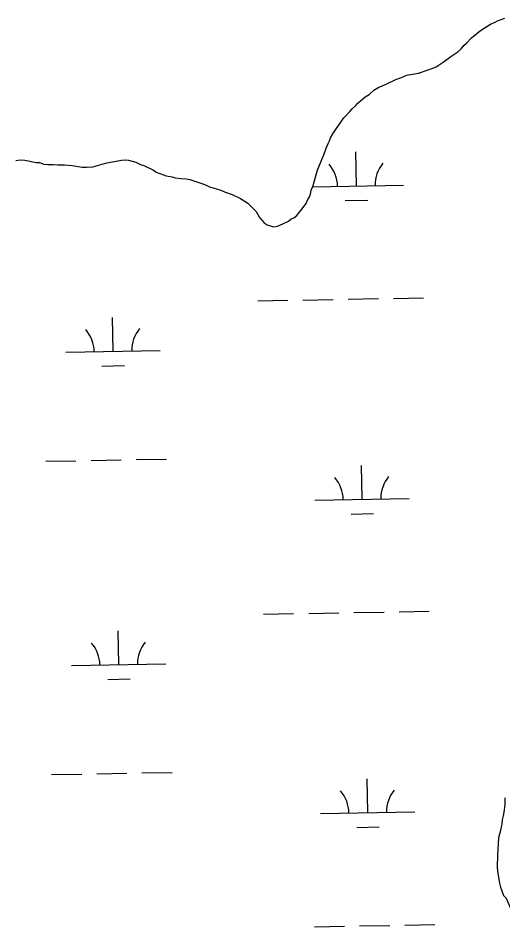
# Model space of a CAD drawing. Extents: x 3957609 to 3995875, y 234277 to 260273.
# Drawn here: x 3971355 to 3971870, y 249431 to 250395 of the extents above; entities that cross this region are included whole.
import ezdxf

# ---------------------------------------------------------------- set-up
doc = ezdxf.new("R2010")
doc.units = 0
doc.layers.add('V-TOPO-SHOR', color=7, linetype='Continuous')
doc.layers.add('V-WETL-SWMP', color=7, linetype='Continuous')

msp = doc.modelspace()

# ---------------------------------------------------------------- linework, layer by layer
at = {"layer": 'V-TOPO-SHOR'}
for points in [[(3971723.698, 250311.601), (3971728.042, 250314.374), (3971732.779, 250318.73), (3971738.306, 250321.9), (3971742.65, 250323.883), (3971746.601, 250325.47), (3971756.079, 250330.229), (3971763.98, 250333.009), (3971767.533, 250334.596), (3971780.178, 250336.988), (3971790.448, 250340.562), (3971794.401, 250341.754), (3971799.14, 250343.736), (3971806.642, 250348.491), (3971814.537, 250354.433), (3971822.039, 250359.583), (3971825.592, 250362.752), (3971828.748, 250366.708), (3971831.115, 250368.689), (3971836.641, 250374.233), (3971846.113, 250382.152), (3971856.775, 250388.888), (3971861.514, 250390.873), (3971864.279, 250392.458), (3971871.783, 250395.237)], [(3971353.059, 250244.203), (3971357.407, 250245.002), (3971362.545, 250244.615), (3971374.407, 250241.866), (3971377.965, 250241.873), (3971382.71, 250240.3), (3971386.663, 250239.911), (3971392.987, 250239.921), (3971397.337, 250239.532), (3971404.449, 250239.544), (3971412.752, 250238.768), (3971423.426, 250237.203), (3971428.169, 250237.211), (3971434.494, 250237.617), (3971449.505, 250241.592), (3971459.385, 250243.585), (3971464.917, 250244.386), (3971469.263, 250244.787), (3971472.427, 250244.398), (3971480.334, 250242.434), (3971485.081, 250240.068), (3971488.641, 250238.889), (3971498.926, 250233.769), (3971501.695, 250231.796), (3971509.604, 250229.042), (3971512.373, 250227.86), (3971518.699, 250226.685), (3971521.861, 250225.898), (3971528.188, 250225.12), (3971533.721, 250224.733), (3971537.676, 250223.949), (3971551.516, 250219.228), (3971555.471, 250217.653), (3971558.637, 250216.076), (3971565.754, 250214.114), (3971570.499, 250212.539), (3971574.456, 250210.964), (3971582.363, 250208.212), (3971591.463, 250203.878), (3971598.981, 250198.752), (3971608.084, 250190.071), (3971611.654, 250183.752), (3971616.405, 250177.832), (3971619.569, 250175.859), (3971623.131, 250174.68), (3971626.293, 250173.893), (3971630.641, 250174.297), (3971636.168, 250177.072), (3971642.488, 250179.849), (3971645.251, 250182.225), (3971648.016, 250183.417), (3971651.174, 250185.792), (3971655.514, 250190.937), (3971661.035, 250198.455), (3971663.005, 250202.807), (3971664.58, 250205.576), (3971666.155, 250209.928), (3971666.544, 250213.09), (3971668.121, 250216.254), (3971669.694, 250221.395), (3971670.872, 250226.535), (3971672.051, 250230.49), (3971673.624, 250234.84), (3971676.381, 250241.563), (3971677.56, 250245.123), (3971679.924, 250250.265), (3971682.283, 250257.382), (3971684.253, 250262.129), (3971685.828, 250264.898), (3971687.01, 250268.062), (3971689.373, 250272.414), (3971692.923, 250277.952), (3971696.472, 250282.702), (3971698.444, 250285.868), (3971701.205, 250289.429), (3971707.912, 250296.554), (3971709.884, 250298.93), (3971713.437, 250302.096), (3971715.805, 250304.867), (3971723.698, 250311.601)], [(3971871.932, 249567.579), (3971871.826, 249560.251), (3971870.935, 249552.626), (3971870.253, 249548.584), (3971869.257, 249544.387), (3971868.723, 249539.876), (3971867.9, 249536.769), (3971867.222, 249533.037), (3971865.391, 249525.114), (3971864.035, 249506.893), (3971863.695, 249494.271), (3971864.098, 249489.743), (3971864.811, 249485.21), (3971866.255, 249477.24), (3971867.437, 249472.701), (3971870.584, 249464.081), (3971873.192, 249461.081), (3971875.311, 249456.841), (3971877.568, 249451.195), (3971880.118, 249444.144), (3971882.344, 249436.472), (3971883.36, 249431.313), (3971883.78, 249428.032)]]:
    msp.add_lwpolyline(points, dxfattribs=at)
at = {"layer": 'V-WETL-SWMP'}
for p, q in [((3971714.342, 250217.201), (3971713.687, 250253.195)), ((3971668.154, 250216.361), (3971764.333, 250218.11)), ((3971702.624, 250201.554), (3971726.62, 250201.991)), ((3971609.698, 250095.207), (3971641.693, 250095.789)), ((3971657.69, 250096.08), (3971689.685, 250096.662)), ((3971705.682, 250096.953), (3971737.677, 250097.534)), ((3971753.674, 250097.825), (3971785.669, 250098.407)), ((3971456.054, 250041.663), (3971455.4, 250077.657)), ((3971406.063, 250040.754), (3971506.046, 250042.572)), ((3971444.337, 250026.017), (3971468.333, 250026.453)), ((3971480.741, 249926.661), (3971512.736, 249927.243)), ((3971384.757, 249924.916), (3971416.752, 249925.497)), ((3971432.749, 249925.788), (3971464.744, 249926.37)), ((3971720.39, 249884.581), (3971719.735, 249920.575)), ((3971670.398, 249883.672), (3971770.382, 249885.49)), ((3971708.672, 249868.934), (3971732.668, 249869.371)), ((3971615.746, 249762.587), (3971647.741, 249763.169)), ((3971663.738, 249763.46), (3971695.733, 249764.042)), ((3971711.73, 249764.333), (3971743.725, 249764.914)), ((3971759.723, 249765.205), (3971791.717, 249765.787)), ((3971462.102, 249709.043), (3971461.448, 249745.037)), ((3971412.111, 249708.134), (3971512.094, 249709.952)), ((3971450.385, 249693.397), (3971474.381, 249693.833)), ((3971390.805, 249592.296), (3971422.8, 249592.877)), ((3971438.797, 249593.168), (3971470.792, 249593.75)), ((3971486.789, 249594.041), (3971518.784, 249594.623)), ((3971726.438, 249551.961), (3971725.783, 249587.955)), ((3971676.446, 249551.052), (3971776.43, 249552.87)), ((3971714.72, 249536.314), (3971738.716, 249536.751)), ((3971669.786, 249430.84), (3971701.781, 249431.422)), ((3971717.779, 249431.713), (3971749.773, 249432.294)), ((3971765.771, 249432.585), (3971797.765, 249433.167))]:
    msp.add_line(p, q, dxfattribs=at)
for points in [[(3971685.829, 250264.899), (3971687.01, 250268.063), (3971689.374, 250272.414), (3971692.923, 250277.953), (3971696.472, 250282.702), (3971698.444, 250285.867), (3971701.205, 250289.429), (3971707.912, 250296.554), (3971709.885, 250298.929), (3971713.437, 250302.097), (3971715.804, 250304.867), (3971723.698, 250311.6), (3971728.042, 250314.373), (3971732.778, 250318.729), (3971738.306, 250321.9), (3971742.651, 250323.883), (3971746.601, 250325.47), (3971756.079, 250330.229), (3971763.979, 250333.008), (3971767.534, 250334.595), (3971780.178, 250336.987), (3971790.449, 250340.561), (3971794.4, 250341.753), (3971799.14, 250343.737), (3971806.642, 250348.492), (3971814.537, 250354.433), (3971822.039, 250359.584), (3971825.591, 250362.751), (3971828.747, 250366.709), (3971831.115, 250368.689), (3971836.64, 250374.232), (3971846.113, 250382.152), (3971856.774, 250388.888), (3971861.514, 250390.872), (3971864.278, 250392.458), (3971871.783, 250395.237)], [(3971353.06, 250244.204), (3971357.406, 250245.002), (3971362.545, 250244.615), (3971374.407, 250241.867), (3971377.965, 250241.873), (3971382.71, 250240.299), (3971386.663, 250239.911), (3971392.987, 250239.921), (3971397.336, 250239.532), (3971404.45, 250239.544), (3971412.752, 250238.767), (3971423.426, 250237.203), (3971428.169, 250237.211), (3971434.493, 250237.616), (3971449.506, 250241.593), (3971459.384, 250243.585), (3971464.916, 250244.385), (3971469.263, 250244.787), (3971472.426, 250244.397), (3971480.334, 250242.433), (3971485.081, 250240.069), (3971488.64, 250238.889), (3971498.925, 250233.768), (3971501.695, 250231.796), (3971509.604, 250229.042), (3971512.373, 250227.86), (3971518.699, 250226.685), (3971521.862, 250225.899), (3971528.188, 250225.119), (3971533.722, 250224.733), (3971537.676, 250223.949), (3971551.517, 250219.228), (3971555.472, 250217.653), (3971558.637, 250216.077), (3971565.754, 250214.113), (3971570.5, 250212.539), (3971574.455, 250210.965), (3971582.364, 250208.211), (3971591.462, 250203.878), (3971598.98, 250198.751), (3971608.085, 250190.07), (3971611.653, 250183.752), (3971616.405, 250177.831), (3971619.57, 250175.86), (3971623.13, 250174.68), (3971626.293, 250173.894), (3971630.64, 250174.297), (3971636.169, 250177.072), (3971642.489, 250179.849), (3971645.252, 250182.225), (3971648.016, 250183.416), (3971651.175, 250185.792), (3971655.514, 250190.937), (3971661.036, 250198.456), (3971663.005, 250202.807), (3971664.581, 250205.576), (3971666.155, 250209.927), (3971666.545, 250213.089), (3971668.121, 250216.254), (3971669.694, 250221.395), (3971670.872, 250226.535), (3971672.051, 250230.489), (3971673.625, 250234.84), (3971676.381, 250241.563), (3971677.561, 250245.123), (3971679.924, 250250.265), (3971682.284, 250257.383), (3971684.253, 250262.129), (3971685.829, 250264.899)], [(3971870.253, 249548.583), (3971869.257, 249544.388), (3971868.723, 249539.875), (3971867.899, 249536.769), (3971867.221, 249533.037), (3971865.391, 249525.113), (3971864.035, 249506.892), (3971863.696, 249494.27), (3971864.098, 249489.743), (3971864.812, 249485.211), (3971866.255, 249477.24), (3971867.436, 249472.701), (3971870.585, 249464.081)]]:
    msp.add_lwpolyline(points, dxfattribs=at)
for centre, start, end in [((3971659.099, 250216.671), 0.269879, 41.813537), ((3971769.567, 250218.68), 140.269876, 181.813534), ((3971400.812, 250041.134), 0.269879, 41.813537), ((3971511.28, 250043.142), 140.269876, 181.813534), ((3971665.147, 249884.051), 0.269879, 41.813537), ((3971775.615, 249886.06), 140.269876, 181.813534), ((3971406.86, 249708.514), 0.269879, 41.813537), ((3971517.328, 249710.522), 140.269876, 181.813534), ((3971671.195, 249551.431), 0.269879, 41.813537), ((3971781.663, 249553.44), 140.269876, 181.813534)]:
    msp.add_arc(centre, 35.246, start, end, dxfattribs=at)

doc.saveas('drawing.dxf')
